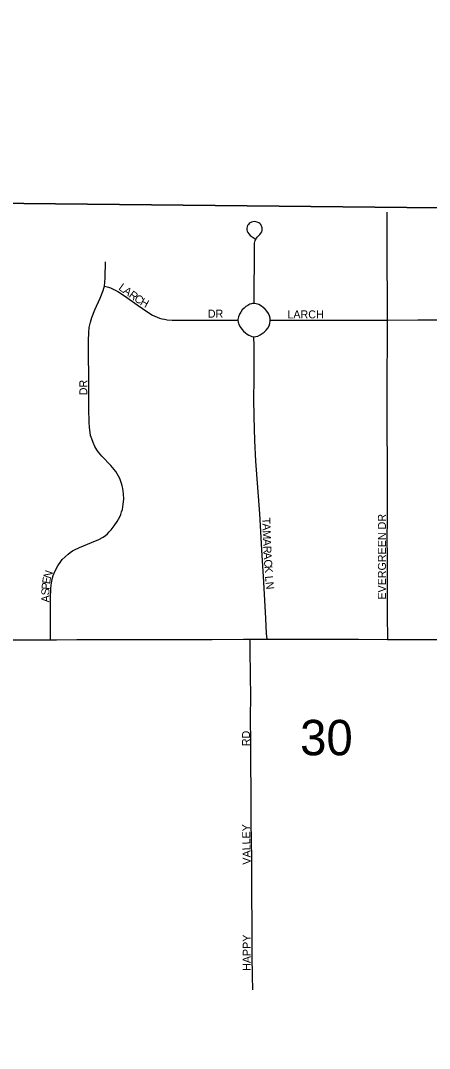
# Model space of a CAD drawing. Extents: x 1985906 to 2360102, y 891258 to 1222054.
# Drawn here: x 2109792 to 2112346, y 1030988 to 1037407 of the extents above; entities that cross this region are included whole.
import ezdxf

# ---------------------------------------------------------------- set-up
doc = ezdxf.new("R2010")
doc.units = 0
for name, color, linetype in [('GM_X_Section', 7, 'Continuous'), ('GM_X_Section_Text', 7, 'Continuous'), ('GM_X_Township_Road', 7, 'Continuous'), ('GM_X_Township_Subdivision', 7, 'Continuous'), ('GM_X_Township_Subdivision_Text', 7, 'Continuous')]:
    doc.layers.add(name, color=color, linetype=linetype)

msp = doc.modelspace()

# ---------------------------------------------------------------- linework, layer by layer
at = {"layer": 'GM_X_Section'}
for points in [[(2108607.2, 1041541.2), (2114352.9, 1041541.2), (2114398.2, 1036216.2), (2108612.2, 1036278.1), (2108614.1, 1036304.1), (2108608, 1041419.2)], [(2108612.2, 1036278.1), (2114398.2, 1036216.2), (2114421.7, 1030873.2), (2108603.9, 1030894.8), (2108603.7, 1030930.8)]]:
    msp.add_lwpolyline(points, close=True, dxfattribs=at)
at = {"layer": 'GM_X_Township_Road'}
for points in [[(2109065.6, 1033544.6), (2109104.7, 1033544.9), (2109120.8, 1033544.8), (2109152.9, 1033545.3), (2109187.8, 1033545.8), (2109220.6, 1033546.4), (2109265.9, 1033545.8), (2109313.9, 1033543.7), (2109360.2, 1033543.2), (2109420.1, 1033542.1), (2109482.7, 1033541.1), (2109544.1, 1033541.6), (2109607.2, 1033541.6), (2109671.8, 1033541), (2109720.2, 1033541), (2109784.3, 1033540.5), (2109866, 1033540.1), (2109978.7, 1033540.5)], [(2109978.7, 1033540.5), (2110016.7, 1033540.6), (2110143.3, 1033541.5), (2110290.7, 1033543), (2110434.5, 1033543), (2110727.8, 1033541.9), (2110891.4, 1033541.8), (2110988.9, 1033542.4), (2111185.3, 1033543.3), (2111224.6, 1033543.5)], [(2111224.6, 1033543.5), (2111332.2, 1033544.9)], [(2111332.2, 1033544.9), (2111355.1, 1033544.7), (2111409.3, 1033544.9), (2111524.7, 1033544.7), (2111689.4, 1033544.1), (2111903.1, 1033543.8), (2112083.5, 1033542.4), (2112086, 1033542.4)], [(2112086, 1033542.4), (2112346, 1033542.4), (2112510.1, 1033541.7), (2112641.2, 1033541.5), (2112708.4, 1033541.5), (2112788.8, 1033541.5), (2112886.9, 1033541.3), (2113098.7, 1033540.7), (2113170.6, 1033539.9)]]:
    msp.add_lwpolyline(points, dxfattribs=at)
at = {"layer": 'GM_X_Township_Subdivision'}
for points in [[(2112083.5, 1035536.8), (2112083.6, 1035611.5), (2112082, 1035955.7), (2112082, 1036147.6), (2112082.4, 1036211.4)], [(2111251, 1035640.2), (2111250.6, 1035689.9), (2111251.3, 1035739.1), (2111252.5, 1035903), (2111253.1, 1036001.4), (2111254.5, 1036017.7), (2111258.5, 1036033.4), (2111265.2, 1036048.1), (2111270.3, 1036055.5), (2111275.8, 1036061.4), (2111286.2, 1036071.7), (2111292.8, 1036079.1), (2111298.3, 1036087.5), (2111300.9, 1036096), (2111301.6, 1036103.7), (2111301.3, 1036112.2), (2111299.8, 1036118.4), (2111296.1, 1036126.9), (2111292.1, 1036134.3), (2111285.8, 1036140.2), (2111279.9, 1036144.2), (2111270, 1036148.6), (2111261.9, 1036150.5), (2111251.9, 1036151.6), (2111243.8, 1036150.8), (2111234.3, 1036148.6), (2111226.9, 1036145.3), (2111219.9, 1036140.2), (2111215.5, 1036134.7), (2111210.7, 1036127.3), (2111207.4, 1036119.6), (2111205.2, 1036110), (2111205.9, 1036101.2), (2111207.7, 1036092.7), (2111211.4, 1036083.9), (2111218, 1036074.6), (2111227.2, 1036065.4), (2111258.7, 1036043.5)], [(2110316.2, 1035749.2), (2110316.9, 1035752.5), (2110319.5, 1035768.6), (2110320.9, 1035801.9), (2110321.8, 1035900.5)], [(2109978.7, 1033540.5), (2109978.8, 1033551.7), (2109978.8, 1033582.6), (2109978.2, 1033681.2), (2109979.6, 1033796.4), (2109981.4, 1033862.6), (2109985.7, 1033895.1), (2109991.8, 1033926.4), (2109996.6, 1033942.5), (2110009.2, 1033970.2), (2110025.2, 1034002.3), (2110042.7, 1034029.7), (2110052.5, 1034042.4), (2110089.1, 1034076.1), (2110102.1, 1034086), (2110115.8, 1034095), (2110130, 1034103.1), (2110159.9, 1034117.4), (2110235.2, 1034147.9), (2110280.3, 1034167.3), (2110308.4, 1034182.1), (2110322.7, 1034191.4), (2110334.9, 1034202.2), (2110346.4, 1034213.9), (2110357.1, 1034226.3), (2110377, 1034252.4), (2110395.3, 1034279.7), (2110411.3, 1034308.3), (2110417.9, 1034323.3), (2110423.6, 1034338.7), (2110428.1, 1034354.5), (2110433.5, 1034386.5), (2110436.7, 1034419.5), (2110435.5, 1034452.3), (2110431.3, 1034484.9), (2110427.7, 1034500.9), (2110423.1, 1034516.7), (2110411.4, 1034547.4), (2110396.4, 1034576.6), (2110387.7, 1034590.5), (2110377.5, 1034603.1), (2110356.2, 1034628.3), (2110299, 1034687.8), (2110279, 1034711.3), (2110268.1, 1034727.4), (2110256.8, 1034748.2), (2110245.5, 1034771.7), (2110236.5, 1034796), (2110229.9, 1034817.2), (2110226, 1034834.2), (2110221.7, 1034865.9), (2110220.4, 1034899.3), (2110219.4, 1034981.7), (2110218.3, 1035178.9), (2110216, 1035326.9), (2110215.7, 1035409), (2110217.9, 1035457.2), (2110221.4, 1035490.2), (2110228.4, 1035523.2), (2110238.3, 1035554), (2110255.7, 1035600), (2110288.7, 1035674.7), (2110307.9, 1035720.7), (2110312.6, 1035736.8), (2110316.2, 1035749.2)], [(2110316.2, 1035749.2), (2110325.2, 1035746.7), (2110341.3, 1035742.4), (2110354.7, 1035737.6), (2110371.3, 1035730), (2110399.9, 1035714.7), (2110440.8, 1035688), (2110520.7, 1035631.7), (2110587.8, 1035585.4), (2110615.7, 1035568.7), (2110645.6, 1035555.2), (2110660.8, 1035549.5), (2110675.6, 1035544.8), (2110690.8, 1035541.7), (2110708.1, 1035539.5), (2110739.8, 1035537.4), (2110765.4, 1035537.1)], [(2111251, 1035640.2), (2111241.6, 1035639.7), (2111234, 1035638.4), (2111224.4, 1035635.5), (2111217.7, 1035632.5), (2111211.1, 1035628.8), (2111200, 1035621.4), (2111188.4, 1035611.8), (2111177, 1035600.5), (2111167.3, 1035587.3), (2111158.8, 1035573), (2111152.9, 1035557.5), (2111150.4, 1035541.2), (2111150.4, 1035536.2)], [(2111351.4, 1035537.3), (2111350.6, 1035548.3), (2111347.3, 1035564.5), (2111340.6, 1035579), (2111331.3, 1035592.8), (2111320.2, 1035604.9), (2111307.9, 1035616), (2111298, 1035624.1), (2111281, 1035634.2), (2111272.9, 1035637.2), (2111264.5, 1035639.2), (2111251, 1035640.2)], [(2110765.4, 1035537.1), (2110821.4, 1035536.5), (2111026.4, 1035536.4), (2111124.1, 1035536.4), (2111150.4, 1035536.2)], [(2111150.4, 1035536.2), (2111151.5, 1035524.8), (2111153.4, 1035517.2), (2111156.2, 1035508.9), (2111163.9, 1035494.3), (2111173.7, 1035480.9), (2111184.9, 1035468.7), (2111197.2, 1035457.6), (2111208.3, 1035449.2), (2111218, 1035443.3), (2111229, 1035438.1), (2111237.4, 1035435.1), (2111249, 1035432.7)], [(2111249, 1035432.7), (2111262.5, 1035433.7), (2111274.6, 1035436.9), (2111288.4, 1035444), (2111301, 1035452.3), (2111314.2, 1035462.1), (2111326.3, 1035473.2), (2111336.6, 1035485.9), (2111344.7, 1035500.2), (2111349.8, 1035515.7), (2111351.7, 1035531.9), (2111351.4, 1035537.3)], [(2111351.4, 1035537.3), (2111362, 1035537.2), (2111466.9, 1035536.7), (2111746.7, 1035537), (2112025.8, 1035536.8), (2112083.5, 1035536.8)], [(2112086, 1033542.4), (2112085.9, 1033570.9), (2112085.4, 1033666.4), (2112084.9, 1033771), (2112084, 1033886.1), (2112083.9, 1034050.4), (2112083.3, 1034181.9), (2112084, 1034280.4), (2112083.5, 1034362.5), (2112083.9, 1034444.8), (2112083.4, 1034625.5), (2112082.3, 1034872), (2112083.3, 1034987), (2112082.9, 1035085.6), (2112082.9, 1035233.5), (2112084.2, 1035365), (2112083.4, 1035430.7), (2112083.5, 1035536.8)], [(2112083.5, 1035536.8), (2112273.3, 1035537.5), (2112618.9, 1035538.3), (2112807.4, 1035538.8)], [(2111332.2, 1033544.9), (2111329.3, 1033579.5), (2111323.8, 1033673.1), (2111317.3, 1033787.6), (2111309.6, 1033935), (2111301.6, 1034065.9), (2111285.8, 1034327.8), (2111262.6, 1034654.9), (2111255.5, 1034785.9), (2111250.5, 1034933.3), (2111249.6, 1035048.1), (2111251, 1035162.8), (2111250.9, 1035326.8), (2111251.3, 1035375.9), (2111249, 1035432.7)], [(2111243.3, 1031354), (2111242.7, 1031390.7), (2111241.7, 1031406), (2111241.9, 1031421.9), (2111242, 1031438), (2111241.9, 1031454.3), (2111241.2, 1031470.6), (2111239.7, 1031535.9), (2111238.6, 1031601.3), (2111238.5, 1031666.7), (2111238.8, 1031797.3), (2111237.3, 1031911.7), (2111237, 1032108.5), (2111236, 1032189.4), (2111235.4, 1032271.7), (2111233, 1032419), (2111232.3, 1032533.6), (2111232.1, 1032615.3), (2111230.6, 1032746), (2111229.8, 1032876.6), (2111229.3, 1033072.8), (2111229.7, 1033171), (2111228.5, 1033334.6), (2111226.6, 1033463.3), (2111225.7, 1033529.7), (2111224.6, 1033543.5)]]:
    msp.add_lwpolyline(points, dxfattribs=at)

# ---------------------------------------------------------------- texts
at = {"layer": 'GM_X_Section_Text'}
msp.add_text('30', height=221, rotation=0.00001, dxfattribs=at).set_placement((2111538.5, 1032819.2))
at = {"layer": 'GM_X_Township_Subdivision_Text'}
for s, rotation, p in [('L', 324.15743, (2110400.1, 1035730.5)), ('A', 324.15743, (2110428.6, 1035709.9)), ('R', 324.14759, (2110464.3, 1035684.1)), ('C', 325.67434, (2110497.6, 1035660.1)), ('H', 330.60258, (2110534.2, 1035635.3)), ('DR', 0.00001, (2110962.1, 1035551.9)), ('LARCH', 0.00001, (2111459.3, 1035547.5)), ('DR', 90, (2110209.2, 1035067.3)), ('EVERGREEN DR', 90, (2112074.7, 1033791.3)), ('T', 272.13122, (2111301.5, 1034302)), ('A', 272.14555, (2111302.8, 1034266.8)), ('M', 272.13122, (2111304.5, 1034222.9)), ('A', 272.14555, (2111306.5, 1034170.1)), ('R', 272.13728, (2111308.1, 1034126.1)), ('A', 273.39312, (2111309.6, 1034085.3)), ('C', 274.53055, (2111312.3, 1034040.3)), ('K', 274.58158, (2111315.4, 1034000.8)), ('E', 80.5736, (2109975, 1033885.8)), ('N', 71.337, (2109980.2, 1033918.4)), ('LN', 276.01231, (2111319.1, 1033937.5)), ('P', 85.26811, (2109972.2, 1033851.8)), ('S', 89.48684, (2109971.9, 1033817.6)), ('A', 89.48629, (2109971.5, 1033773.6)), ('RD', 90, (2111225.5, 1032876.1)), ('VALLEY', 90.86821, (2111229.9, 1032136.7)), ('HAPPY', 90, (2111229.9, 1031472.5))]:
    msp.add_text(s, height=50, rotation=rotation, dxfattribs=at).set_placement(p)

doc.saveas('drawing.dxf')
